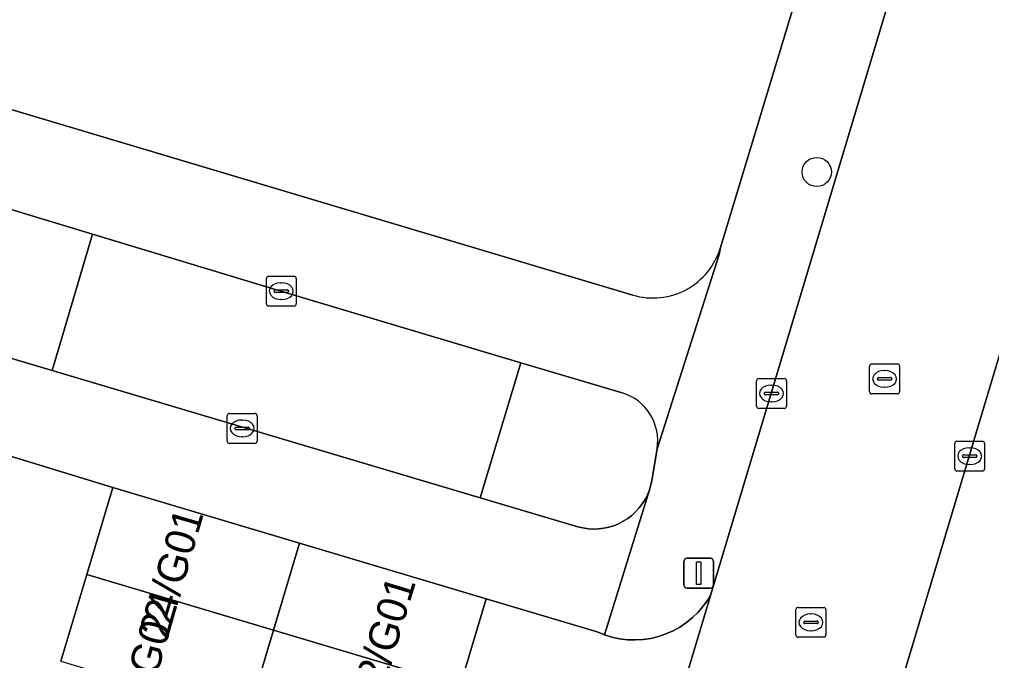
# Model space of a CAD drawing. Extents: x 162184 to 163154, y 385507 to 386516.
# Drawn here: x 162696.28 to 162728.79, y 386224.51 to 386245.95 of the extents above; entities that cross this region are included whole.
import ezdxf

# ---------------------------------------------------------------- set-up
doc = ezdxf.new("R2010")
doc.units = 0
for name, color, linetype in [('IMGEO_Boom', 7, 'Continuous'), ('IMGEO_Erf', 7, 'Continuous'), ('IMGEO_Groenvoorziening', 7, 'Continuous'), ('IMGEO_Kolk', 7, 'Continuous'), ('IMGEO_Lichtmast', 7, 'Continuous'), ('IMGEO_Pand', 7, 'Continuous'), ('IMGEO_Pand_nummerreeks', 7, 'Continuous'), ('IMGEO_Rijbaan_lokaal_open', 7, 'Continuous'), ('IMGEO_Rioolput', 7, 'Continuous'), ('IMGEO_Voetpad_open', 7, 'Continuous')]:
    doc.layers.add(name, color=color, linetype=linetype)

msp = doc.modelspace()

# ---------------------------------------------------------------- linework, layer by layer
at = {"layer": 'IMGEO_Boom'}
msp.add_circle((162722.942, 386240.849), 0.489, dxfattribs=at)
at = {"layer": 'IMGEO_Erf'}
for points in [[(162646.882, 386257.628), (162672.402, 386250), (162716.792, 386236.732)], [(162719.726, 386238.326), (162722.502, 386247.498)]]:
    msp.add_lwpolyline(points, dxfattribs=at)
msp.add_arc((162717.462, 386238.995), 2.36, 253.5002, 343.529, dxfattribs=at)
at = {"layer": 'IMGEO_Groenvoorziening'}
for points in [[(162693.657, 386235.314), (162697.378, 386234.208), (162698.728, 386238.77), (162694.999, 386239.897)], [(162716.435, 386233.458), (162713.048, 386234.47), (162711.688, 386229.954), (162714.956, 386228.983), (162715.125, 386228.942), (162715.298, 386228.916), (162715.472, 386228.905), (162715.646, 386228.91), (162715.819, 386228.931), (162715.99, 386228.967), (162716.157, 386229.018), (162716.318, 386229.084), (162716.473, 386229.164), (162716.62, 386229.257), (162716.759, 386229.363), (162716.887, 386229.481), (162717.004, 386229.611), (162717.109, 386229.75), (162717.202, 386229.898), (162717.28, 386230.053), (162717.345, 386230.215), (162717.395, 386230.382), (162717.426, 386230.533), (162717.602, 386231.585)]]:
    msp.add_lwpolyline(points, dxfattribs=at)
msp.add_lwpolyline([(162713.048, 386234.47), (162705.018, 386236.868), (162698.728, 386238.77), (162697.378, 386234.208), (162711.688, 386229.954)], close=True, dxfattribs=at)
msp.add_arc((162715.958, 386231.861), 1.667, 350.4766, 73.3745, dxfattribs=at)
at = {"layer": 'IMGEO_Kolk'}
for p, q in [((162704.537, 386236.437), (162704.537, 386237.289)), ((162704.612, 386237.363), (162705.464, 386237.363)), ((162705.025, 386237.143), (162705.05, 386237.143)), ((162705.538, 386237.289), (162705.538, 386236.437)), ((162704.796, 386236.857), (162704.796, 386236.869)), ((162705.234, 386236.82), (162704.836, 386236.82)), ((162704.839, 386236.906), (162705.237, 386236.906)), ((162705.28, 386236.869), (162705.28, 386236.857)), ((162705.048, 386236.583), (162705.023, 386236.583)), ((162705.464, 386236.363), (162704.612, 386236.363)), ((162720.929, 386233.015), (162720.929, 386233.867)), ((162721.004, 386233.941), (162721.856, 386233.941)), ((162721.93, 386233.867), (162721.93, 386233.015)), ((162721.231, 386233.484), (162721.629, 386233.484)), ((162721.417, 386233.721), (162721.442, 386233.721)), ((162721.188, 386233.435), (162721.188, 386233.447)), ((162721.626, 386233.398), (162721.228, 386233.398)), ((162721.44, 386233.161), (162721.415, 386233.161)), ((162721.672, 386233.447), (162721.672, 386233.435)), ((162721.856, 386232.941), (162721.004, 386232.941)), ((162703.228, 386231.846), (162703.228, 386232.698)), ((162703.303, 386232.772), (162704.155, 386232.772)), ((162703.716, 386232.552), (162703.741, 386232.552)), ((162704.229, 386232.698), (162704.229, 386231.846)), ((162703.487, 386232.266), (162703.487, 386232.278)), ((162703.925, 386232.229), (162703.527, 386232.229)), ((162703.53, 386232.315), (162703.928, 386232.315)), ((162703.971, 386232.278), (162703.971, 386232.266)), ((162703.739, 386231.992), (162703.714, 386231.992)), ((162704.155, 386231.772), (162703.303, 386231.772)), ((162727.555, 386230.919), (162727.555, 386231.771)), ((162727.63, 386231.845), (162728.482, 386231.845)), ((162728.043, 386231.625), (162728.068, 386231.625)), ((162728.556, 386231.771), (162728.556, 386230.919)), ((162727.814, 386231.339), (162727.814, 386231.351)), ((162728.252, 386231.302), (162727.854, 386231.302)), ((162727.857, 386231.388), (162728.255, 386231.388)), ((162728.298, 386231.351), (162728.298, 386231.339)), ((162728.066, 386231.065), (162728.041, 386231.065)), ((162728.482, 386230.845), (162727.63, 386230.845))]:
    msp.add_line(p, q, dxfattribs=at)
for points in [[(162704.537, 386236.437), (162704.537, 386237.289)], [(162704.612, 386237.363), (162705.464, 386237.363)], [(162705.538, 386237.289), (162705.538, 386236.437)], [(162705.464, 386236.363), (162704.612, 386236.363)], [(162720.929, 386233.015), (162720.929, 386233.867)], [(162721.004, 386233.941), (162721.856, 386233.941)], [(162721.93, 386233.867), (162721.93, 386233.015)], [(162721.856, 386232.941), (162721.004, 386232.941)], [(162703.228, 386231.846), (162703.228, 386232.698)], [(162703.303, 386232.772), (162704.155, 386232.772)], [(162704.229, 386232.698), (162704.229, 386231.846)], [(162704.155, 386231.772), (162703.303, 386231.772)], [(162727.555, 386230.919), (162727.555, 386231.771)], [(162727.63, 386231.845), (162728.482, 386231.845)], [(162728.556, 386231.771), (162728.556, 386230.919)], [(162728.482, 386230.845), (162727.63, 386230.845)]]:
    msp.add_lwpolyline(points, dxfattribs=at)
for centre, radius, start, end in [((162704.614, 386237.287), 0.0765, 91.552, 178.448), ((162704.614, 386237.287), 0.0765, 91.552, 178.448), ((162705.462, 386237.287), 0.0765, 1.552, 88.448), ((162705.462, 386237.287), 0.0765, 1.552, 88.448), ((162704.836, 386236.866), 0.0403, 85.8775, 175.7526), ((162704.833, 386236.856), 0.0366, 178.938, 274.7102), ((162705.237, 386236.863), 0.043, 264.8664, 352.4533), ((162705.241, 386236.868), 0.0386, 1.7309, 96.639), ((162704.614, 386236.439), 0.0765, 181.552, 268.448), ((162704.614, 386236.439), 0.0765, 181.552, 268.448), ((162705.462, 386236.439), 0.0765, 271.552, 358.448), ((162705.462, 386236.439), 0.0765, 271.552, 358.448), ((162721.006, 386233.865), 0.0765, 91.552, 178.448), ((162721.006, 386233.865), 0.0765, 91.552, 178.448), ((162721.854, 386233.865), 0.0765, 1.552, 88.448), ((162721.854, 386233.865), 0.0765, 1.552, 88.448), ((162721.228, 386233.444), 0.0403, 85.8775, 175.7526), ((162721.633, 386233.446), 0.0386, 1.7309, 96.639), ((162721.225, 386233.434), 0.0366, 178.938, 274.7102), ((162721.629, 386233.441), 0.043, 264.8664, 352.4533), ((162721.006, 386233.017), 0.0765, 181.552, 268.448), ((162721.006, 386233.017), 0.0765, 181.552, 268.448), ((162721.854, 386233.017), 0.0765, 271.552, 358.448), ((162721.854, 386233.017), 0.0765, 271.552, 358.448), ((162703.305, 386232.696), 0.0765, 91.552, 178.448), ((162703.305, 386232.696), 0.0765, 91.552, 178.448), ((162704.153, 386232.696), 0.0765, 1.552, 88.448), ((162704.153, 386232.696), 0.0765, 1.552, 88.448), ((162703.527, 386232.275), 0.0403, 85.8775, 175.7526), ((162703.524, 386232.265), 0.0366, 178.938, 274.7102), ((162703.928, 386232.272), 0.043, 264.8664, 352.4533), ((162703.932, 386232.277), 0.0386, 1.7309, 96.639), ((162703.305, 386231.848), 0.0765, 181.552, 268.448), ((162703.305, 386231.848), 0.0765, 181.552, 268.448), ((162704.153, 386231.848), 0.0765, 271.552, 358.448), ((162704.153, 386231.848), 0.0765, 271.552, 358.448), ((162727.632, 386231.769), 0.0765, 91.552, 178.448), ((162727.632, 386231.769), 0.0765, 91.552, 178.448), ((162728.48, 386231.769), 0.0765, 1.552, 88.448), ((162728.48, 386231.769), 0.0765, 1.552, 88.448), ((162727.854, 386231.348), 0.0403, 85.8775, 175.7526), ((162727.851, 386231.338), 0.0366, 178.938, 274.7102), ((162728.255, 386231.345), 0.043, 264.8664, 352.4533), ((162728.259, 386231.35), 0.0386, 1.7309, 96.639), ((162727.632, 386230.921), 0.0765, 181.552, 268.448), ((162727.632, 386230.921), 0.0765, 181.552, 268.448), ((162728.48, 386230.921), 0.0765, 271.552, 358.448), ((162728.48, 386230.921), 0.0765, 271.552, 358.448)]:
    msp.add_arc(centre, radius, start, end, dxfattribs=at)
for centre, major_axis, ratio, start_param, end_param in [((162705.024, 386236.863), (-0.387, 0.002), 0.722429, 4.712389, 7.853982), ((162705.049, 386236.863), (-0.39, 0.002), 0.717154, 1.570796, 4.712389), ((162721.416, 386233.441), (-0.387, 0.002), 0.722429, 4.712389, 7.853982), ((162721.441, 386233.441), (-0.39, 0.002), 0.717154, 1.570796, 4.712389), ((162703.715, 386232.272), (-0.387, 0.002), 0.722429, 4.712389, 7.853982), ((162703.74, 386232.272), (-0.39, 0.002), 0.717154, 1.570796, 4.712389), ((162728.042, 386231.345), (-0.387, 0.002), 0.722429, 4.712389, 7.853982), ((162728.067, 386231.345), (-0.39, 0.002), 0.717154, 1.570796, 4.712389)]:
    msp.add_ellipse(centre, major_axis=major_axis, ratio=ratio, start_param=start_param, end_param=end_param, dxfattribs=at)
at = {"layer": 'IMGEO_Lichtmast'}
for p, q in [((162718.498, 386227.031), (162718.498, 386227.831)), ((162718.498, 386227.831), (162718.498, 386227.031)), ((162718.598, 386227.931), (162719.388, 386227.931)), ((162719.388, 386227.931), (162718.598, 386227.931)), ((162719.488, 386227.831), (162719.488, 386227.031)), ((162719.488, 386227.031), (162719.488, 386227.831)), ((162719.388, 386226.931), (162718.598, 386226.931)), ((162718.598, 386226.931), (162719.388, 386226.931))]:
    msp.add_line(p, q, dxfattribs=at)
msp.add_lwpolyline([(162718.918, 386227.806), (162719.068, 386227.806), (162719.068, 386227.056), (162718.918, 386227.056), (162718.918, 386227.806)], dxfattribs=at)
for centre, start, end in [((162718.598, 386227.831), 90, 180), ((162718.598, 386227.831), 90, 180), ((162719.388, 386227.831), 0, 90), ((162719.388, 386227.831), 360, 90), ((162718.598, 386227.031), 180, 270), ((162718.598, 386227.031), 180, 270), ((162719.388, 386227.031), 270, 0), ((162719.388, 386227.031), 270, 0)]:
    msp.add_arc(centre, 0.1, start, end, dxfattribs=at)
at = {"layer": 'IMGEO_Pand'}
for points in [[(162699.404, 386230.296), (162698.536, 386227.39), (162704.778, 386225.525), (162705.646, 386228.432)], [(162705.646, 386228.432), (162704.778, 386225.525), (162711.02, 386223.661), (162711.888, 386226.567)], [(162697.668, 386224.484), (162703.91, 386222.619), (162704.778, 386225.525), (162698.536, 386227.39)], [(162711.02, 386223.661), (162704.778, 386225.525), (162703.91, 386222.619), (162710.152, 386220.755)]]:
    msp.add_lwpolyline(points, close=True, dxfattribs=at)
at = {"layer": 'IMGEO_Rijbaan_lokaal_open'}
for points in [[(162729.19, 386259.752), (162728.39, 386256.734), (162726.379, 386250), (162719.4, 386226.716), (162710.296, 386196.346), (162684.842, 386111.426), (162691.517, 386109.426), (162697.472, 386129.304), (162699.069, 386134.636), (162733.627, 386250)], [(162697.668, 386224.484), (162698.536, 386227.39), (162699.404, 386230.296), (162693.785, 386232.01)], [(162710.296, 386196.346), (162719.4, 386226.716), (162719.295, 386226.539), (162719.143, 386226.325), (162718.973, 386226.126), (162718.786, 386225.942), (162718.583, 386225.776), (162718.366, 386225.629), (162718.136, 386225.502), (162717.897, 386225.396), (162717.649, 386225.311), (162717.394, 386225.25), (162717.135, 386225.211), (162716.873, 386225.195), (162716.611, 386225.203), (162716.351, 386225.234), (162716.094, 386225.289), (162715.844, 386225.366), (162715.601, 386225.465), (162711.888, 386226.567), (162711.02, 386223.661)]]:
    msp.add_lwpolyline(points, dxfattribs=at)
at = {"layer": 'IMGEO_Rioolput'}
for p, q in [((162724.711, 386233.502), (162724.711, 386234.354)), ((162724.786, 386234.428), (162725.638, 386234.428)), ((162725.199, 386234.208), (162725.224, 386234.208)), ((162725.712, 386234.354), (162725.712, 386233.502)), ((162724.97, 386233.922), (162724.97, 386233.934)), ((162725.408, 386233.885), (162725.01, 386233.885)), ((162725.013, 386233.971), (162725.411, 386233.971)), ((162725.454, 386233.934), (162725.454, 386233.922)), ((162725.222, 386233.648), (162725.197, 386233.648)), ((162725.638, 386233.428), (162724.786, 386233.428)), ((162722.247, 386225.359), (162722.247, 386226.211)), ((162722.322, 386226.285), (162723.174, 386226.285)), ((162722.735, 386226.065), (162722.76, 386226.065)), ((162723.248, 386226.211), (162723.248, 386225.359)), ((162722.506, 386225.779), (162722.506, 386225.791)), ((162722.944, 386225.742), (162722.546, 386225.742)), ((162722.549, 386225.828), (162722.947, 386225.828)), ((162722.99, 386225.791), (162722.99, 386225.779)), ((162722.758, 386225.505), (162722.733, 386225.505)), ((162723.174, 386225.285), (162722.322, 386225.285))]:
    msp.add_line(p, q, dxfattribs=at)
for points in [[(162724.711, 386233.502), (162724.711, 386234.354)], [(162724.786, 386234.428), (162725.638, 386234.428)], [(162725.712, 386234.354), (162725.712, 386233.502)], [(162725.638, 386233.428), (162724.786, 386233.428)], [(162722.247, 386225.359), (162722.247, 386226.211)], [(162722.322, 386226.285), (162723.174, 386226.285)], [(162723.248, 386226.211), (162723.248, 386225.359)], [(162723.174, 386225.285), (162722.322, 386225.285)]]:
    msp.add_lwpolyline(points, dxfattribs=at)
for centre, radius, start, end in [((162724.788, 386234.352), 0.0765, 91.552, 178.448), ((162724.788, 386234.352), 0.0765, 91.552, 178.448), ((162725.636, 386234.352), 0.0765, 1.552, 88.448), ((162725.636, 386234.352), 0.0765, 1.552, 88.448), ((162725.01, 386233.931), 0.0403, 85.8775, 175.7526), ((162725.007, 386233.921), 0.0366, 178.938, 274.7102), ((162725.411, 386233.928), 0.043, 264.8664, 352.4533), ((162725.415, 386233.933), 0.0386, 1.7309, 96.639), ((162724.788, 386233.504), 0.0765, 181.552, 268.448), ((162724.788, 386233.504), 0.0765, 181.552, 268.448), ((162725.636, 386233.504), 0.0765, 271.552, 358.448), ((162725.636, 386233.504), 0.0765, 271.552, 358.448), ((162722.324, 386226.209), 0.0765, 91.552, 178.448), ((162722.324, 386226.209), 0.0765, 91.552, 178.448), ((162723.172, 386226.209), 0.0765, 1.552, 88.448), ((162723.172, 386226.209), 0.0765, 1.552, 88.448), ((162722.546, 386225.788), 0.0403, 85.8775, 175.7526), ((162722.543, 386225.778), 0.0366, 178.938, 274.7102), ((162722.947, 386225.785), 0.043, 264.8664, 352.4533), ((162722.951, 386225.79), 0.0386, 1.7309, 96.639), ((162722.324, 386225.361), 0.0765, 181.552, 268.448), ((162722.324, 386225.361), 0.0765, 181.552, 268.448), ((162723.172, 386225.361), 0.0765, 271.552, 358.448), ((162723.172, 386225.361), 0.0765, 271.552, 358.448)]:
    msp.add_arc(centre, radius, start, end, dxfattribs=at)
for centre, major_axis, ratio, start_param, end_param in [((162725.198, 386233.928), (-0.387, 0.002), 0.722429, 4.712389, 7.853982), ((162725.223, 386233.928), (-0.39, 0.002), 0.717154, 1.570796, 4.712389), ((162722.734, 386225.785), (-0.387, 0.002), 0.722429, 4.712389, 7.853982), ((162722.759, 386225.785), (-0.39, 0.002), 0.717154, 1.570796, 4.712389)]:
    msp.add_ellipse(centre, major_axis=major_axis, ratio=ratio, start_param=start_param, end_param=end_param, dxfattribs=at)
at = {"layer": 'IMGEO_Voetpad_open'}
for points in [[(162716.792, 386236.732), (162672.402, 386250), (162646.882, 386257.628)], [(162645.883, 386254.553), (162651.962, 386252.777), (162654.88, 386251.916), (162661.377, 386250), (162664.387, 386249.089), (162667.423, 386248.17), (162683.122, 386243.418), (162688.44, 386241.808), (162688.724, 386241.748), (162694.855, 386239.955), (162694.999, 386239.897), (162698.728, 386238.77), (162705.018, 386236.868), (162713.048, 386234.47), (162716.435, 386233.458)], [(162722.502, 386247.498), (162719.726, 386238.326), (162719.676, 386238.086), (162717.602, 386231.585), (162717.426, 386230.533), (162717.395, 386230.382), (162717.345, 386230.215), (162715.844, 386225.366), (162716.094, 386225.289), (162716.351, 386225.234), (162716.611, 386225.203), (162716.873, 386225.195), (162717.135, 386225.211), (162717.394, 386225.25), (162717.649, 386225.311), (162717.897, 386225.396), (162718.136, 386225.502), (162718.366, 386225.629), (162718.583, 386225.776), (162718.786, 386225.942), (162718.973, 386226.126), (162719.143, 386226.325), (162719.295, 386226.539), (162719.4, 386226.716), (162726.379, 386250)], [(162717.602, 386231.585), (162719.676, 386238.086), (162719.726, 386238.326)], [(162693.785, 386232.01), (162699.404, 386230.296), (162705.646, 386228.432), (162711.888, 386226.567), (162715.601, 386225.465), (162715.844, 386225.366), (162717.345, 386230.215), (162717.28, 386230.053), (162717.202, 386229.898), (162717.109, 386229.75), (162717.004, 386229.611), (162716.887, 386229.481), (162716.759, 386229.363), (162716.62, 386229.257), (162716.473, 386229.164), (162716.318, 386229.084), (162716.157, 386229.018), (162715.99, 386228.967), (162715.819, 386228.931), (162715.646, 386228.91), (162715.472, 386228.905), (162715.298, 386228.916), (162715.125, 386228.942), (162714.956, 386228.983), (162711.688, 386229.954), (162697.378, 386234.208), (162693.657, 386235.314)]]:
    msp.add_lwpolyline(points, dxfattribs=at)
msp.add_lwpolyline([(162721.387, 386198.465), (162721.434, 386198.607), (162723.685, 386206.143), (162723.746, 386206.383), (162728.84, 386223.351), (162728.866, 386223.475), (162730.951, 386230.401), (162730.989, 386230.496), (162735.341, 386245.037), (162736.826, 386250), (162733.627, 386250), (162699.069, 386134.636), (162699.516, 386134.501), (162701.942, 386133.579), (162703.362, 386138.221), (162703.404, 386138.39), (162703.662, 386139.272), (162703.7, 386139.388), (162705.601, 386145.815), (162705.654, 386146.025)], close=True, dxfattribs=at)
for centre, radius, start, end in [((162717.462, 386238.995), 2.36, 253.5002, 343.529), ((162715.958, 386231.861), 1.667, 350.4766, 73.3745)]:
    msp.add_arc(centre, radius, start, end, dxfattribs=at)

# ---------------------------------------------------------------- texts
at = {"layer": 'IMGEO_Pand_nummerreeks'}
for s, rotation, p in [('24/G01', 73.8656, (162701.231, 386225.194)), ('2/G01', 73.1301, (162708.487, 386223.64)), ('24/G02', 73.8656, (162700.355, 386222.165))]:
    msp.add_text(s, height=1, rotation=rotation, dxfattribs=at).set_placement(p)

doc.saveas('drawing.dxf')
